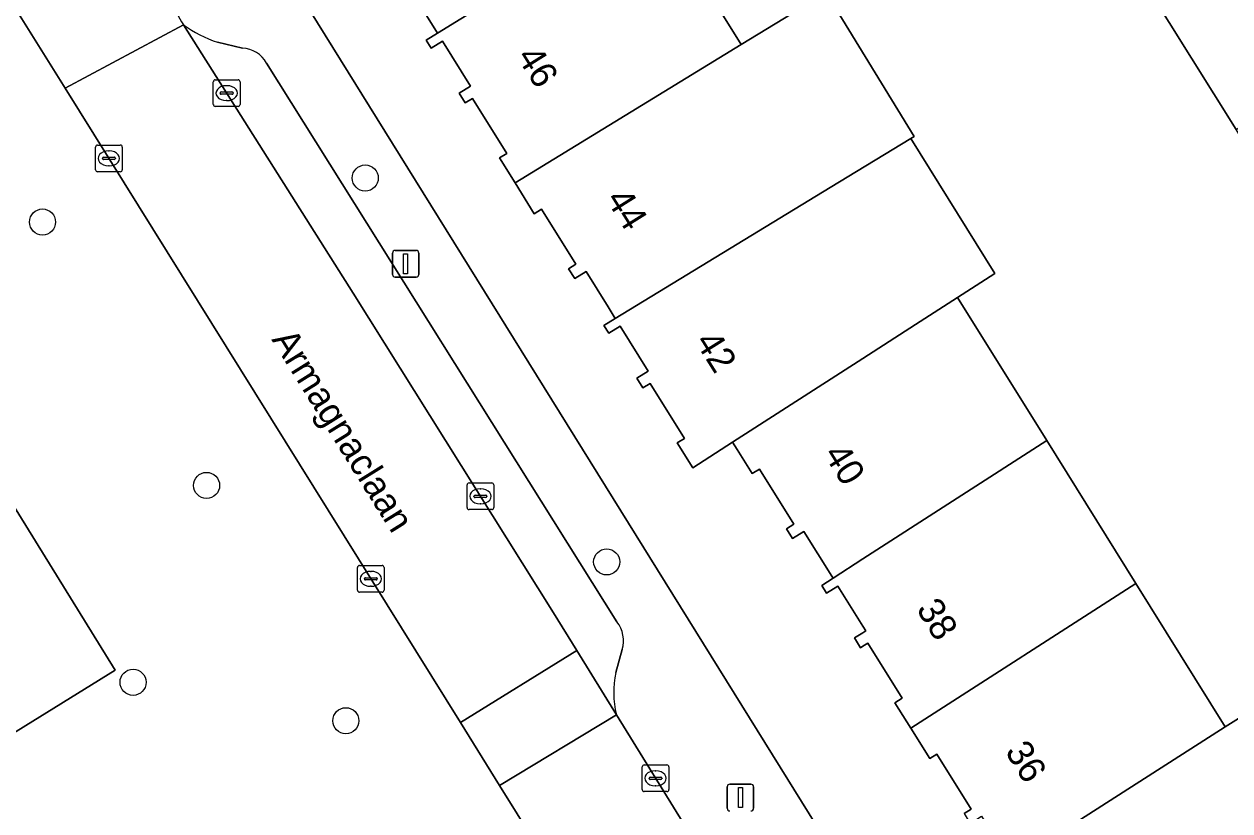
# Model space of a CAD drawing. Extents: x 157767 to 159172, y 387839 to 389425.
# Drawn here: x 158468.54 to 158513.76, y 388041.16 to 388070.65 of the extents above; entities that cross this region are included whole.
import ezdxf

# ---------------------------------------------------------------- set-up
doc = ezdxf.new("R2010")
doc.units = 0
for name, color, linetype in [('IMGEO_Boom', 7, 'Continuous'), ('IMGEO_Erf', 7, 'Continuous'), ('IMGEO_Groenvoorziening', 7, 'Continuous'), ('IMGEO_Kolk', 7, 'Continuous'), ('IMGEO_Lichtmast', 7, 'Continuous'), ('IMGEO_Openbare_ruimte_label', 7, 'Continuous'), ('IMGEO_Pand', 7, 'Continuous'), ('IMGEO_Pand_nummerreeks', 7, 'Continuous'), ('IMGEO_Parkeervlak_open', 7, 'Continuous'), ('IMGEO_Rijbaan_lokaal_open', 7, 'Continuous'), ('IMGEO_Voetpad_open', 7, 'Continuous')]:
    doc.layers.add(name, color=color, linetype=linetype)

msp = doc.modelspace()

# ---------------------------------------------------------------- linework, layer by layer
at = {"layer": 'IMGEO_Boom'}
for centre in [(158481.338, 388064.878), (158469.235, 388063.229), (158475.387, 388053.356), (158490.392, 388050.49), (158472.63, 388045.978), (158480.61, 388044.537)]:
    msp.add_circle(centre, 0.489, dxfattribs=at)
at = {"layer": 'IMGEO_Erf'}
for points in [[(158520.666, 388055.993), (158517.334, 388061.338), (158513.992, 388066.697), (158510.648, 388072.061), (158507.316, 388077.406), (158504.041, 388082.66), (158501.213, 388087.196), (158500.005, 388088.99), (158488.122, 388081.614), (158479.222, 388076.089)], [(158492.086, 388075.257), (158495.434, 388069.887), (158498.622, 388071.837), (158501.925, 388066.439), (158501.799, 388066.362), (158504.953, 388061.304), (158503.551, 388060.402), (158506.895, 388055.039), (158510.239, 388049.675), (158513.583, 388044.311), (158516.57, 388046.173)], [(158478.396, 388072.555), (158500, 388037.809), (158516.74, 388010.896)], [(158503.791, 388041.054), (158504.063, 388041.224), (158502.775, 388043.288), (158502.504, 388043.119), (158501.791, 388044.26), (158501.199, 388045.208), (158501.472, 388045.379), (158500.183, 388047.443), (158500, 388047.329), (158499.912, 388047.274), (158499.685, 388047.638), (158500, 388047.835), (158500.11, 388047.904), (158500, 388048.08), (158499.06, 388049.586), (158498.635, 388049.321), (158498.457, 388049.608), (158498.88, 388049.88), (158498.834, 388049.953), (158497.784, 388051.634), (158497.359, 388051.369), (158497.132, 388051.735), (158497.404, 388051.905), (158496.116, 388053.969), (158495.844, 388053.8), (158495.283, 388054.7), (158495.112, 388054.974), (158493.616, 388054.012), (158493.032, 388054.948), (158493.304, 388055.119), (158492.016, 388057.183), (158491.745, 388057.014), (158491.518, 388057.379), (158491.942, 388057.644), (158490.893, 388059.326), (158490.468, 388059.062), (158490.287, 388059.353), (158490.715, 388059.614), (158490.441, 388060.052), (158489.616, 388061.374), (158489.192, 388061.11), (158488.965, 388061.475), (158489.237, 388061.646), (158487.949, 388063.71), (158487.677, 388063.54), (158486.954, 388064.699), (158486.373, 388065.629), (158486.645, 388065.799), (158485.357, 388067.863), (158485.085, 388067.694), (158484.858, 388068.06), (158485.283, 388068.325), (158484.234, 388070.007), (158483.809, 388069.743), (158483.618, 388070.05), (158484.045, 388070.312), (158484.007, 388070.373), (158482.957, 388072.055)]]:
    msp.add_lwpolyline(points, dxfattribs=at)
at = {"layer": 'IMGEO_Groenvoorziening'}
msp.add_lwpolyline([(158497.443, 388024.351), (158486.372, 388042.115), (158484.907, 388044.466), (158470.088, 388068.244), (158468.02, 388071.562), (158467.076, 388071.179), (158464.926, 388074.48)], dxfattribs=at)
for points in [[(158456.75, 388071.033), (158471.958, 388046.427), (158458.348, 388038.015), (158443.14, 388062.62)], [(158471.958, 388046.427), (158456.75, 388071.033), (158443.14, 388062.62), (158458.348, 388038.015)]]:
    msp.add_lwpolyline(points, close=True, dxfattribs=at)
at = {"layer": 'IMGEO_Kolk'}
for p, q in [((158475.64, 388067.634), (158475.64, 388068.486)), ((158475.715, 388068.56), (158476.567, 388068.56)), ((158476.641, 388068.486), (158476.641, 388067.634)), ((158475.899, 388068.054), (158475.899, 388068.066)), ((158476.337, 388068.017), (158475.939, 388068.017)), ((158475.942, 388068.103), (158476.34, 388068.103)), ((158476.128, 388068.34), (158476.153, 388068.34)), ((158476.383, 388068.066), (158476.383, 388068.054)), ((158476.567, 388067.56), (158475.715, 388067.56)), ((158476.151, 388067.78), (158476.126, 388067.78)), ((158471.299, 388066.114), (158472.151, 388066.114)), ((158471.224, 388065.188), (158471.224, 388066.04)), ((158471.526, 388065.657), (158471.924, 388065.657)), ((158471.712, 388065.894), (158471.737, 388065.894)), ((158472.225, 388066.04), (158472.225, 388065.188)), ((158471.483, 388065.608), (158471.483, 388065.62)), ((158471.921, 388065.571), (158471.523, 388065.571)), ((158471.735, 388065.334), (158471.71, 388065.334)), ((158471.967, 388065.62), (158471.967, 388065.608)), ((158472.151, 388065.114), (158471.299, 388065.114)), ((158485.231, 388053.45), (158486.083, 388053.45)), ((158485.156, 388052.524), (158485.156, 388053.376)), ((158485.458, 388052.993), (158485.856, 388052.993)), ((158485.644, 388053.23), (158485.669, 388053.23)), ((158486.157, 388053.376), (158486.157, 388052.524)), ((158485.415, 388052.944), (158485.415, 388052.956)), ((158485.853, 388052.907), (158485.455, 388052.907)), ((158485.667, 388052.67), (158485.642, 388052.67)), ((158485.899, 388052.956), (158485.899, 388052.944)), ((158486.083, 388052.45), (158485.231, 388052.45)), ((158481.045, 388049.43), (158481.045, 388050.282)), ((158481.12, 388050.356), (158481.972, 388050.356)), ((158482.046, 388050.282), (158482.046, 388049.43)), ((158481.304, 388049.85), (158481.304, 388049.862)), ((158481.347, 388049.899), (158481.745, 388049.899)), ((158481.533, 388050.136), (158481.558, 388050.136)), ((158481.788, 388049.862), (158481.788, 388049.85)), ((158481.742, 388049.813), (158481.344, 388049.813)), ((158481.556, 388049.576), (158481.531, 388049.576)), ((158481.972, 388049.356), (158481.12, 388049.356)), ((158491.723, 388041.955), (158491.723, 388042.807)), ((158491.798, 388042.881), (158492.65, 388042.881)), ((158492.211, 388042.661), (158492.236, 388042.661)), ((158492.724, 388042.807), (158492.724, 388041.955)), ((158491.982, 388042.375), (158491.982, 388042.387)), ((158492.42, 388042.338), (158492.022, 388042.338)), ((158492.025, 388042.424), (158492.423, 388042.424)), ((158492.466, 388042.387), (158492.466, 388042.375)), ((158492.65, 388041.881), (158491.798, 388041.881)), ((158492.234, 388042.101), (158492.209, 388042.101))]:
    msp.add_line(p, q, dxfattribs=at)
for points in [[(158475.64, 388067.634), (158475.64, 388068.486)], [(158475.715, 388068.56), (158476.567, 388068.56)], [(158476.641, 388068.486), (158476.641, 388067.634)], [(158476.567, 388067.56), (158475.715, 388067.56)], [(158471.299, 388066.114), (158472.151, 388066.114)], [(158471.224, 388065.188), (158471.224, 388066.04)], [(158472.225, 388066.04), (158472.225, 388065.188)], [(158472.151, 388065.114), (158471.299, 388065.114)], [(158485.231, 388053.45), (158486.083, 388053.45)], [(158485.156, 388052.524), (158485.156, 388053.376)], [(158486.157, 388053.376), (158486.157, 388052.524)], [(158486.083, 388052.45), (158485.231, 388052.45)], [(158481.045, 388049.43), (158481.045, 388050.282)], [(158481.12, 388050.356), (158481.972, 388050.356)], [(158482.046, 388050.282), (158482.046, 388049.43)], [(158481.972, 388049.356), (158481.12, 388049.356)], [(158491.723, 388041.955), (158491.723, 388042.807)], [(158491.798, 388042.881), (158492.65, 388042.881)], [(158492.724, 388042.807), (158492.724, 388041.955)], [(158492.65, 388041.881), (158491.798, 388041.881)]]:
    msp.add_lwpolyline(points, dxfattribs=at)
for centre, radius, start, end in [((158475.717, 388068.484), 0.0765, 91.552, 178.448), ((158475.717, 388068.484), 0.0765, 91.552, 178.448), ((158476.565, 388068.484), 0.0765, 1.552, 88.448), ((158476.565, 388068.484), 0.0765, 1.552, 88.448), ((158475.939, 388068.063), 0.0403, 85.8775, 175.7526), ((158475.936, 388068.053), 0.0366, 178.938, 274.7102), ((158476.34, 388068.06), 0.043, 264.8664, 352.4533), ((158476.344, 388068.065), 0.0386, 1.7309, 96.639), ((158475.717, 388067.636), 0.0765, 181.552, 268.448), ((158475.717, 388067.636), 0.0765, 181.552, 268.448), ((158476.565, 388067.636), 0.0765, 271.552, 358.448), ((158476.565, 388067.636), 0.0765, 271.552, 358.448), ((158471.301, 388066.038), 0.0765, 91.552, 178.448), ((158471.301, 388066.038), 0.0765, 91.552, 178.448), ((158472.149, 388066.038), 0.0765, 1.552, 88.448), ((158472.149, 388066.038), 0.0765, 1.552, 88.448), ((158471.523, 388065.617), 0.0403, 85.8775, 175.7526), ((158471.928, 388065.619), 0.0386, 1.7309, 96.639), ((158471.52, 388065.607), 0.0366, 178.938, 274.7102), ((158471.924, 388065.614), 0.043, 264.8664, 352.4533), ((158471.301, 388065.19), 0.0765, 181.552, 268.448), ((158471.301, 388065.19), 0.0765, 181.552, 268.448), ((158472.149, 388065.19), 0.0765, 271.552, 358.448), ((158472.149, 388065.19), 0.0765, 271.552, 358.448), ((158485.233, 388053.374), 0.0765, 91.552, 178.448), ((158485.233, 388053.374), 0.0765, 91.552, 178.448), ((158486.081, 388053.374), 0.0765, 1.552, 88.448), ((158486.081, 388053.374), 0.0765, 1.552, 88.448), ((158485.455, 388052.953), 0.0403, 85.8775, 175.7526), ((158485.86, 388052.955), 0.0386, 1.7309, 96.639), ((158485.452, 388052.943), 0.0366, 178.938, 274.7102), ((158485.856, 388052.95), 0.043, 264.8664, 352.4533), ((158485.233, 388052.526), 0.0765, 181.552, 268.448), ((158485.233, 388052.526), 0.0765, 181.552, 268.448), ((158486.081, 388052.526), 0.0765, 271.552, 358.448), ((158486.081, 388052.526), 0.0765, 271.552, 358.448), ((158481.122, 388050.28), 0.0765, 91.552, 178.448), ((158481.122, 388050.28), 0.0765, 91.552, 178.448), ((158481.97, 388050.28), 0.0765, 1.552, 88.448), ((158481.97, 388050.28), 0.0765, 1.552, 88.448), ((158481.344, 388049.859), 0.0403, 85.8775, 175.7526), ((158481.341, 388049.849), 0.0366, 178.938, 274.7102), ((158481.745, 388049.856), 0.043, 264.8664, 352.4533), ((158481.749, 388049.861), 0.0386, 1.7309, 96.639), ((158481.122, 388049.432), 0.0765, 181.552, 268.448), ((158481.122, 388049.432), 0.0765, 181.552, 268.448), ((158481.97, 388049.432), 0.0765, 271.552, 358.448), ((158481.97, 388049.432), 0.0765, 271.552, 358.448), ((158491.8, 388042.805), 0.0765, 91.552, 178.448), ((158491.8, 388042.805), 0.0765, 91.552, 178.448), ((158492.648, 388042.805), 0.0765, 1.552, 88.448), ((158492.648, 388042.805), 0.0765, 1.552, 88.448), ((158492.022, 388042.384), 0.0403, 85.8775, 175.7526), ((158492.019, 388042.374), 0.0366, 178.938, 274.7102), ((158492.423, 388042.381), 0.043, 264.8664, 352.4533), ((158492.427, 388042.386), 0.0386, 1.7309, 96.639), ((158491.8, 388041.957), 0.0765, 181.552, 268.448), ((158491.8, 388041.957), 0.0765, 181.552, 268.448), ((158492.648, 388041.957), 0.0765, 271.552, 358.448), ((158492.648, 388041.957), 0.0765, 271.552, 358.448)]:
    msp.add_arc(centre, radius, start, end, dxfattribs=at)
for centre, major_axis, ratio, start_param, end_param in [((158476.127, 388068.06), (-0.387, 0.002), 0.722429, 4.712389, 7.853982), ((158476.152, 388068.06), (-0.39, 0.002), 0.717154, 1.570796, 4.712389), ((158471.711, 388065.614), (-0.387, 0.002), 0.722429, 4.712389, 7.853982), ((158471.736, 388065.614), (-0.39, 0.002), 0.717154, 1.570796, 4.712389), ((158485.643, 388052.95), (-0.387, 0.002), 0.722429, 4.712389, 7.853982), ((158485.668, 388052.95), (-0.39, 0.002), 0.717154, 1.570796, 4.712389), ((158481.532, 388049.856), (-0.387, 0.002), 0.722429, 4.712389, 7.853982), ((158481.557, 388049.856), (-0.39, 0.002), 0.717154, 1.570796, 4.712389), ((158492.21, 388042.381), (-0.387, 0.002), 0.722429, 4.712389, 7.853982), ((158492.235, 388042.381), (-0.39, 0.002), 0.717154, 1.570796, 4.712389)]:
    msp.add_ellipse(centre, major_axis=major_axis, ratio=ratio, start_param=start_param, end_param=end_param, dxfattribs=at)
at = {"layer": 'IMGEO_Lichtmast'}
for p, q in [((158482.358, 388061.266), (158482.358, 388062.066)), ((158482.358, 388062.066), (158482.358, 388061.266)), ((158482.458, 388062.166), (158483.248, 388062.166)), ((158483.248, 388062.166), (158482.458, 388062.166)), ((158483.348, 388062.066), (158483.348, 388061.266)), ((158483.348, 388061.266), (158483.348, 388062.066)), ((158483.248, 388061.166), (158482.458, 388061.166)), ((158482.458, 388061.166), (158483.248, 388061.166)), ((158495.011, 388042.158), (158495.801, 388042.158)), ((158495.801, 388042.158), (158495.011, 388042.158)), ((158494.911, 388041.258), (158494.911, 388042.058)), ((158494.911, 388042.058), (158494.911, 388041.258)), ((158495.901, 388042.058), (158495.901, 388041.258)), ((158495.901, 388041.258), (158495.901, 388042.058))]:
    msp.add_line(p, q, dxfattribs=at)
for points in [[(158482.778, 388062.041), (158482.928, 388062.041), (158482.928, 388061.291), (158482.778, 388061.291), (158482.778, 388062.041)], [(158495.331, 388042.033), (158495.481, 388042.033), (158495.481, 388041.283), (158495.331, 388041.283), (158495.331, 388042.033)]]:
    msp.add_lwpolyline(points, dxfattribs=at)
for centre, start, end in [((158482.458, 388062.066), 90, 180), ((158482.458, 388062.066), 90, 180), ((158483.248, 388062.066), 0, 90), ((158483.248, 388062.066), 360, 90), ((158482.458, 388061.266), 180, 270), ((158482.458, 388061.266), 180, 270), ((158483.248, 388061.266), 270, 0), ((158483.248, 388061.266), 270, 0), ((158495.011, 388042.058), 90, 180), ((158495.011, 388042.058), 90, 180), ((158495.801, 388042.058), 0, 90), ((158495.801, 388042.058), 360, 90), ((158495.011, 388041.258), 180, 270), ((158495.011, 388041.258), 180, 270), ((158495.801, 388041.258), 270, 0), ((158495.801, 388041.258), 270, 0)]:
    msp.add_arc(centre, 0.1, start, end, dxfattribs=at)
at = {"layer": 'IMGEO_Pand'}
for points in [[(158492.086, 388075.257), (158491.994, 388075.404), (158488.714, 388080.665), (158480.278, 388075.406), (158481.018, 388074.22), (158481.289, 388074.39), (158482.578, 388072.326), (158482.305, 388072.155), (158482.533, 388071.791), (158482.957, 388072.055), (158484.007, 388070.373), (158484.045, 388070.312)], [(158492.086, 388075.257), (158484.045, 388070.312), (158483.618, 388070.05), (158483.809, 388069.743), (158484.234, 388070.007), (158485.283, 388068.325), (158484.858, 388068.06), (158485.085, 388067.694), (158485.357, 388067.863), (158486.645, 388065.799), (158486.373, 388065.629), (158486.954, 388064.699), (158495.434, 388069.887)], [(158515.23, 388074.935), (158510.648, 388072.061), (158513.992, 388066.697), (158518.57, 388069.578)], [(158501.799, 388066.362), (158501.925, 388066.439), (158498.622, 388071.837), (158495.434, 388069.887), (158486.954, 388064.699), (158487.677, 388063.54), (158487.949, 388063.71), (158489.237, 388061.646), (158488.965, 388061.475), (158489.192, 388061.11), (158489.616, 388061.374), (158490.441, 388060.052), (158490.715, 388059.614), (158498.778, 388064.523)], [(158501.978, 388059.39), (158503.551, 388060.402), (158504.953, 388061.304), (158501.799, 388066.362), (158498.778, 388064.523), (158490.715, 388059.614), (158490.287, 388059.353), (158490.468, 388059.062), (158490.893, 388059.326), (158491.942, 388057.644), (158491.518, 388057.379), (158491.745, 388057.014), (158492.016, 388057.183), (158493.304, 388055.119), (158493.032, 388054.948), (158493.616, 388054.012), (158495.112, 388054.974), (158500, 388058.118)], [(158503.551, 388060.402), (158501.978, 388059.39), (158500, 388058.118), (158495.112, 388054.974), (158495.283, 388054.7), (158495.844, 388053.8), (158496.116, 388053.969), (158497.404, 388051.905), (158497.132, 388051.735), (158497.359, 388051.369), (158497.784, 388051.634), (158498.834, 388049.953), (158498.88, 388049.88), (158500, 388050.601), (158506.895, 388055.039)], [(158506.895, 388055.039), (158500, 388050.601), (158498.88, 388049.88), (158498.457, 388049.608), (158498.635, 388049.321), (158499.06, 388049.586), (158500, 388048.08), (158500.11, 388047.904), (158500, 388047.835), (158499.685, 388047.638), (158499.912, 388047.274), (158500, 388047.329), (158500.183, 388047.443), (158501.472, 388045.379), (158501.199, 388045.208), (158501.791, 388044.26), (158510.239, 388049.675)], [(158505.133, 388038.901), (158513.583, 388044.311), (158510.239, 388049.675), (158501.791, 388044.26), (158502.504, 388043.119), (158502.775, 388043.288), (158504.063, 388041.224), (158503.791, 388041.054), (158504.018, 388040.688), (158504.443, 388040.954), (158505.493, 388039.272), (158505.068, 388039.006)], [(158520.273, 388041.034), (158520.406, 388041.117), (158518.47, 388044.223), (158517.978, 388043.916), (158516.57, 388046.173), (158513.583, 388044.311), (158505.133, 388038.901), (158505.295, 388038.641), (158505.719, 388038.905), (158506.768, 388037.224), (158506.344, 388036.957), (158506.571, 388036.593), (158506.842, 388036.762), (158508.131, 388034.698), (158507.859, 388034.528), (158508.464, 388033.558), (158516.927, 388038.948)]]:
    msp.add_lwpolyline(points, close=True, dxfattribs=at)
at = {"layer": 'IMGEO_Parkeervlak_open'}
for points in [[(158474.521, 388070.623), (158480.879, 388060.561), (158488.397, 388048.583), (158489.271, 388047.168), (158490.755, 388044.763)], [(158476.73, 388069.742), (158475.802, 388069.965)], [(158490.778, 388048.244), (158477.635, 388069.189)], [(158490.739, 388046.34), (158490.975, 388047.204)]]:
    msp.add_lwpolyline(points, dxfattribs=at)
for centre, radius, start, end in [((158477.384, 388074.621), 4.918, 234.3926, 251.2318), ((158476.7, 388068.676), 1.067, 28.7634, 88.3826), ((158489.862, 388047.532), 1.16, 343.5801, 37.872), ((158494.08, 388045.585), 3.425, 167.2719, 193.8907)]:
    msp.add_arc(centre, radius, start, end, dxfattribs=at)
at = {"layer": 'IMGEO_Rijbaan_lokaal_open'}
for points in [[(158468.02, 388071.562), (158470.088, 388068.244), (158474.521, 388070.623)], [(158504.108, 388023.271), (158500, 388029.851), (158496.422, 388035.582), (158493.52, 388040.283), (158490.755, 388044.763), (158486.372, 388042.115), (158497.443, 388024.351)]]:
    msp.add_lwpolyline(points, dxfattribs=at)
for points in [[(158480.879, 388060.561), (158474.521, 388070.623), (158470.088, 388068.244), (158484.907, 388044.466), (158489.271, 388047.168), (158488.397, 388048.583)], [(158486.372, 388042.115), (158490.755, 388044.763), (158489.271, 388047.168), (158484.907, 388044.466)]]:
    msp.add_lwpolyline(points, close=True, dxfattribs=at)
msp.add_arc((158479.848, 388074.055), 6.337, 194.165, 212.7898, dxfattribs=at)
at = {"layer": 'IMGEO_Voetpad_open'}
for points in [[(158516.74, 388010.896), (158500, 388037.809), (158478.396, 388072.555)], [(158475.802, 388069.965), (158476.73, 388069.742)], [(158477.635, 388069.189), (158490.778, 388048.244)], [(158490.975, 388047.204), (158490.739, 388046.34)], [(158490.755, 388044.763), (158493.52, 388040.283), (158494.704, 388039.736), (158495.58, 388039.589)]]:
    msp.add_lwpolyline(points, dxfattribs=at)
for centre, radius, start, end in [((158479.848, 388074.055), 6.337, 194.165, 212.7898), ((158477.384, 388074.621), 4.918, 234.3926, 251.2318), ((158476.7, 388068.676), 1.067, 28.7634, 88.3826), ((158489.862, 388047.532), 1.16, 343.5801, 37.872), ((158494.08, 388045.585), 3.425, 167.2719, 193.8907)]:
    msp.add_arc(centre, radius, start, end, dxfattribs=at)

# ---------------------------------------------------------------- texts
at = {"layer": 'IMGEO_Openbare_ruimte_label'}
msp.add_text('Armagnaclaan', height=1, rotation=301.9265, dxfattribs=at).set_placement((158477.806, 388058.825))
at = {"layer": 'IMGEO_Pand_nummerreeks'}
for s, rotation, p in [('46', 302.0625, (158486.994, 388069.431)), ('44', 302.0625, (158490.339, 388064.09)), ('42', 302.0625, (158493.683, 388058.751)), ('40', 301.9651, (158498.503, 388054.531)), ('38', 301.9422, (158501.98, 388048.722)), ('36', 301.9418, (158505.308, 388043.383))]:
    msp.add_text(s, height=1, rotation=rotation, dxfattribs=at).set_placement(p)

doc.saveas('drawing.dxf')
